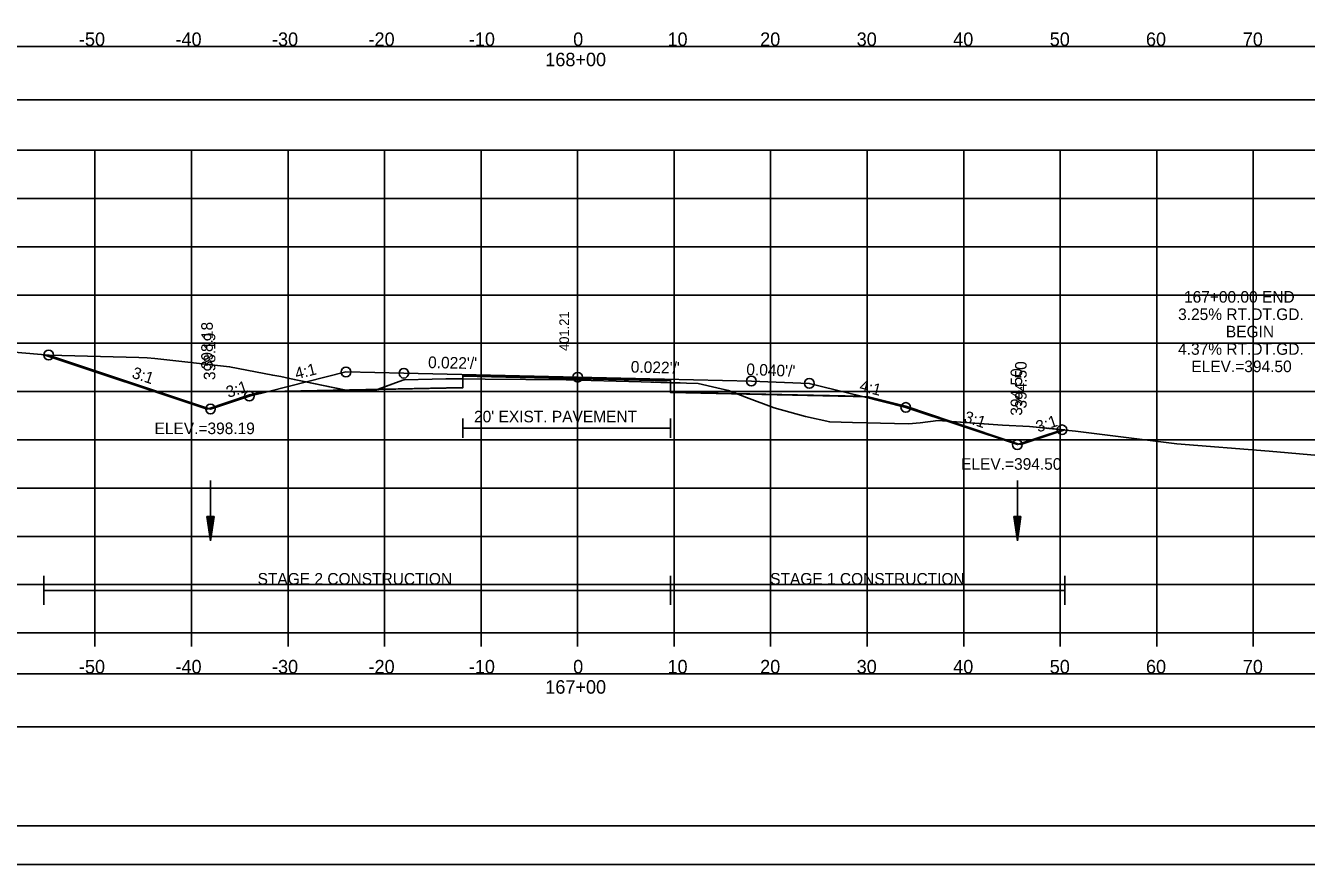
# Model space of a CAD drawing. Extents: x 1376273 to 1384221, y 378927 to 384592.
# Drawn here: x 1377801.1 to 1377933.8, y 380965.2 to 381052.1 of the extents above; entities that cross this region are included whole.
import ezdxf

# ---------------------------------------------------------------- set-up
doc = ezdxf.new("R2010")
doc.units = 0
for name, color, linetype in [('R_Alt Surface', 7, 'Continuous'), ('R_Axis', 7, 'Continuous'), ('R_Axis Annot', 7, 'Continuous'), ('R_Border', 7, 'Continuous'), ('R_Border Notes', 7, 'Continuous'), ('R_Contours', 7, 'Continuous'), ('R_Dimension', 7, 'Continuous'), ('R_Exist Surface', 7, 'Continuous'), ('R_Fin Surface', 7, 'Continuous'), ('R_Grid', 7, 'Continuous'), ('R_No Plot', 7, 'Continuous'), ('R_Water', 7, 'Continuous'), ('R_Xsect Elev', 7, 'Continuous'), ('R_Xsect Slope', 7, 'Continuous'), ('T_Detection Zones', 7, 'Continuous')]:
    doc.layers.add(name, color=color, linetype=linetype)

msp = doc.modelspace()

# ---------------------------------------------------------------- linework, layer by layer
at = {"layer": 'R_Alt Surface'}
for points in [[(1377826.25, 381014.19), (1377846.39, 381014.6), (1377846.4, 381015.76), (1377858.28, 381015.5), (1377867.9, 381015.28), (1377867.91, 381014.12), (1377887.66, 381013.68)], [(1377846.4, 381011.37), (1377846.4, 381009.37)], [(1377867.9, 381011.37), (1377867.9, 381009.37)], [(1377846.4, 381010.37), (1377867.9, 381010.37)]]:
    msp.add_lwpolyline(points, dxfattribs=at)
at = {"layer": 'R_Axis'}
for p, q in [((1377708.28, 380989.17), (1378008.28, 380989.17)), ((1377808.28, 380987.77), (1377808.28, 380989.17)), ((1377818.28, 380987.77), (1377818.28, 380989.17)), ((1377828.28, 380987.77), (1377828.28, 380989.17)), ((1377838.28, 380987.77), (1377838.28, 380989.17)), ((1377848.28, 380987.77), (1377848.28, 380989.17)), ((1377858.28, 380987.77), (1377858.28, 380989.17)), ((1377868.28, 380987.77), (1377868.28, 380989.17)), ((1377878.28, 380987.77), (1377878.28, 380989.17)), ((1377888.28, 380987.77), (1377888.28, 380989.17)), ((1377898.28, 380987.77), (1377898.28, 380989.17)), ((1377908.28, 380987.77), (1377908.28, 380989.17)), ((1377918.28, 380987.77), (1377918.28, 380989.17)), ((1377928.28, 380987.77), (1377928.28, 380989.17))]:
    msp.add_line(p, q, dxfattribs=at)
at = {"layer": 'R_Axis Annot'}
for points in [[(1377707.37, 381044.4), (1378009.17, 381044.4), (1378009.17, 381049.92), (1377707.37, 381049.92)], [(1377707.37, 380979.42), (1378009.17, 380979.42), (1378009.17, 380984.94), (1377707.37, 380984.94)]]:
    msp.add_lwpolyline(points, close=True, dxfattribs=at)
at = {"layer": 'R_Border'}
msp.add_line((1378016.46, 380969.17), (1377700.28, 380969.17), dxfattribs=at)
at = {"layer": 'R_Contours'}
for points in [[(1377867.9, 381015.09), (1377868.9, 381015.07), (1377869.56, 381015.05), (1377870.76, 381014.99), (1377872.69, 381014.56), (1377873.9, 381014.27), (1377874.82, 381013.92), (1377867.91, 381014.07)], [(1377874.82, 381013.92), (1377875.77, 381013.55), (1377878.66, 381012.49), (1377881.9, 381011.59), (1377884.41, 381011.03), (1377886.75, 381010.95), (1377892.56, 381010.81), (1377893.77, 381010.92), (1377895.63, 381011.17), (1377896.99, 381011.07), (1377892.28, 381012.64), (1377888.4, 381013.61)], [(1377896.99, 381011.07), (1377902.29, 381010.7), (1377905.1, 381010.55), (1377908.75, 381010.19), (1377904.2, 381008.67), (1377903.9, 381008.77)]]:
    msp.add_lwpolyline(points, close=True, dxfattribs=at)
at = {"layer": 'R_Dimension'}
for p, q in [((1377802.99, 380992.07), (1377802.99, 380995.07)), ((1377867.9, 380992.07), (1377867.9, 380995.07)), ((1377908.75, 380992.07), (1377908.75, 380995.07)), ((1377802.99, 380993.57), (1377908.75, 380993.57))]:
    msp.add_line(p, q, dxfattribs=at)
at = {"layer": 'R_Exist Surface'}
msp.add_lwpolyline([(1377798.69, 381018.36), (1377803.54, 381017.94), (1377812.83, 381017.7), (1377813.7, 381017.67), (1377814.47, 381017.59), (1377822.22, 381016.74), (1377826.7, 381015.86), (1377827.55, 381015.72), (1377828.45, 381015.54), (1377834.42, 381014.29), (1377834.91, 381014.26), (1377837.05, 381014.2), (1377840.16, 381015.36), (1377840.29, 381015.4), (1377840.34, 381015.4), (1377843.2, 381015.45), (1377844.64, 381015.48), (1377845.4, 381015.49), (1377848.71, 381015.46), (1377857.09, 381015.38), (1377864.86, 381015.17), (1377868.9, 381015.07), (1377869.56, 381015.05), (1377870.76, 381014.99), (1377872.69, 381014.56), (1377873.9, 381014.27), (1377875.77, 381013.55), (1377878.66, 381012.49), (1377881.9, 381011.59), (1377884.41, 381011.03), (1377886.75, 381010.95), (1377892.56, 381010.81), (1377893.77, 381010.92), (1377895.63, 381011.17), (1377902.29, 381010.7), (1377905.1, 381010.55), (1377909.87, 381010.07), (1377920.36, 381008.75), (1377929.92, 381008), (1377947.61, 381006.45)], dxfattribs=at)
at = {"layer": 'R_Fin Surface'}
msp.add_lwpolyline([(1377803.48, 381017.95), (1377820.25, 381012.36), (1377824.28, 381013.7), (1377826.25, 381014.19), (1377834.28, 381016.2), (1377840.28, 381016.07), (1377858.28, 381015.66), (1377876.28, 381015.26), (1377882.28, 381015.02), (1377887.66, 381013.68), (1377892.28, 381012.52), (1377903.84, 381008.67), (1377908.47, 381010.21)], dxfattribs=at)
at = {"layer": 'R_Grid'}
for p, q in [((1377708.28, 381039.17), (1378008.28, 381039.17)), ((1377808.28, 380989.17), (1377808.28, 381039.17)), ((1377818.28, 380989.17), (1377818.28, 381039.17)), ((1377828.28, 380989.17), (1377828.28, 381039.17)), ((1377838.28, 380989.17), (1377838.28, 381039.17)), ((1377848.28, 380989.17), (1377848.28, 381039.17)), ((1377858.28, 380989.17), (1377858.28, 381039.17)), ((1377868.28, 380989.17), (1377868.28, 381039.17)), ((1377878.28, 380989.17), (1377878.28, 381039.17)), ((1377888.28, 380989.17), (1377888.28, 381039.17)), ((1377898.28, 380989.17), (1377898.28, 381039.17)), ((1377908.28, 380989.17), (1377908.28, 381039.17)), ((1377918.28, 380989.17), (1377918.28, 381039.17)), ((1377928.28, 380989.17), (1377928.28, 381039.17)), ((1377708.28, 381034.17), (1378008.28, 381034.17)), ((1377708.28, 381029.17), (1378008.28, 381029.17)), ((1377708.28, 381024.17), (1378008.28, 381024.17)), ((1377708.28, 381019.17), (1378008.28, 381019.17)), ((1377708.28, 381014.17), (1378008.28, 381014.17)), ((1377708.28, 381009.17), (1378008.28, 381009.17)), ((1377708.28, 381004.17), (1378008.28, 381004.17)), ((1377708.28, 380999.17), (1378008.28, 380999.17)), ((1377708.28, 380994.17), (1378008.28, 380994.17)), ((1377708.28, 380989.17), (1378008.28, 380989.17))]:
    msp.add_line(p, q, dxfattribs=at)
at = {"layer": 'R_No Plot'}
msp.add_line((1377687.88, 380965.19), (1378021.21, 380965.19), dxfattribs=at)
for points in [[(1377687.87, 381178.52), (1378021.21, 381178.52), (1378021.21, 380965.19), (1377687.87, 380965.19)], [(1377934.2, 381174.63), (1377934.2, 381164.75), (1377969.93, 381164.75), (1377969.93, 381161.83), (1377993.13, 381161.83), (1377993.13, 381137.5), (1378016.46, 381137.5), (1378016.46, 380969.17), (1377700.28, 380969.17), (1377700.28, 381174.63)]]:
    msp.add_lwpolyline(points, close=True, dxfattribs=at)
msp.add_lwpolyline([(1377825.53, 381014.13), (1377846.39, 381014.55), (1377846.4, 381015.88), (1377858.28, 381015.62), (1377867.9, 381015.4), (1377867.91, 381014.07), (1377888.4, 381013.61)], dxfattribs=at)
for centre in [(1377803.48, 381017.95), (1377834.28, 381016.2), (1377840.28, 381016.07), (1377858.28, 381015.66), (1377876.28, 381015.26), (1377882.28, 381015.02), (1377824.28, 381013.7), (1377820.25, 381012.36), (1377820.25, 381012.36), (1377892.28, 381012.52), (1377908.47, 381010.21), (1377903.84, 381008.67), (1377903.84, 381008.67)]:
    msp.add_circle(centre, 0.5, dxfattribs=at)
at = {"layer": 'R_Water'}
for p, q in [((1377820.25, 381004.97), (1377820.25, 380998.72)), ((1377903.84, 381004.97), (1377903.84, 380998.72)), ((1377819.87, 381001.22), (1377820.25, 380998.72)), ((1377820.62, 381001.22), (1377819.87, 381001.22)), ((1377819.93, 381001.22), (1377820.25, 380999.13)), ((1377820, 381001.22), (1377820.25, 380999.56)), ((1377820.06, 381001.22), (1377820.25, 380999.98)), ((1377820.12, 381001.22), (1377820.25, 381000.4)), ((1377820.19, 381001.22), (1377820.25, 381000.82)), ((1377820.62, 381001.22), (1377820.25, 380998.72)), ((1377820.37, 381001.22), (1377820.25, 381000.4)), ((1377820.5, 381001.22), (1377820.25, 380999.56)), ((1377820.56, 381001.22), (1377820.25, 380999.13)), ((1377820.43, 381001.22), (1377820.25, 380999.98)), ((1377820.31, 381001.22), (1377820.25, 381000.82)), ((1377903.46, 381001.22), (1377903.84, 380998.72)), ((1377904.21, 381001.22), (1377903.46, 381001.22)), ((1377903.52, 381001.22), (1377903.84, 380999.13)), ((1377903.59, 381001.22), (1377903.84, 380999.56)), ((1377903.65, 381001.22), (1377903.84, 380999.98)), ((1377903.71, 381001.22), (1377903.84, 381000.4)), ((1377903.78, 381001.22), (1377903.84, 381000.82)), ((1377904.21, 381001.22), (1377903.84, 380998.72)), ((1377903.96, 381001.22), (1377903.84, 381000.4)), ((1377904.08, 381001.22), (1377903.84, 380999.56)), ((1377904.15, 381001.22), (1377903.84, 380999.13)), ((1377904.02, 381001.22), (1377903.84, 380999.98)), ((1377903.89, 381001.22), (1377903.84, 381000.82))]:
    msp.add_line(p, q, dxfattribs=at)
at = {"layer": 'T_Detection Zones'}
for points in [[(1377802.99, 381017.99), (1377803.54, 381017.94), (1377812.83, 381017.7), (1377813.7, 381017.67), (1377814.47, 381017.59), (1377822.22, 381016.74), (1377826.7, 381015.86), (1377827.55, 381015.72), (1377828.45, 381015.54), (1377834.31, 381014.31), (1377825.53, 381014.13), (1377824.28, 381013.82), (1377819.89, 381012.36)], [(1377837.52, 381014.37), (1377840.16, 381015.36), (1377840.29, 381015.4), (1377840.34, 381015.4), (1377843.2, 381015.45), (1377844.64, 381015.48), (1377845.4, 381015.49), (1377846.4, 381015.48), (1377846.39, 381014.55)], [(1377846.4, 381015.48), (1377848.71, 381015.46), (1377857.09, 381015.38), (1377864.86, 381015.17), (1377867.9, 381015.09), (1377867.9, 381015.4), (1377858.28, 381015.62), (1377846.4, 381015.88)], [(1377834.31, 381014.31), (1377834.42, 381014.29), (1377834.91, 381014.26), (1377837.05, 381014.2), (1377837.52, 381014.37)]]:
    msp.add_lwpolyline(points, close=True, dxfattribs=at)

# ---------------------------------------------------------------- texts
at = {"layer": 'R_Alt Surface'}
msp.add_text("20' EXIST. PAVEMENT", height=1.2, dxfattribs=at).set_placement((1377847.55, 381010.98))
at = {"layer": 'R_Axis Annot'}
for s, p in [('-50', (1377806.62, 381049.97)), ('-40', (1377816.62, 381049.97)), ('-30', (1377826.62, 381049.97)), ('-20', (1377836.62, 381049.97)), ('-10', (1377847.01, 381049.97)), ('0', (1377857.82, 381049.97)), ('10', (1377867.59, 381049.97)), ('20', (1377877.19, 381049.97)), ('30', (1377887.19, 381049.97)), ('40', (1377897.19, 381049.97)), ('50', (1377907.19, 381049.97)), ('60', (1377917.16, 381049.97)), ('70', (1377927.19, 381049.97)), ('168+00', (1377854.93, 381047.87)), ('-50', (1377806.62, 380984.97)), ('-40', (1377816.62, 380984.97)), ('-30', (1377826.62, 380984.97)), ('-20', (1377836.62, 380984.97)), ('-10', (1377847.01, 380984.97)), ('0', (1377857.82, 380984.97)), ('10', (1377867.59, 380984.97)), ('20', (1377877.19, 380984.97)), ('30', (1377887.19, 380984.97)), ('40', (1377897.19, 380984.97)), ('50', (1377907.19, 380984.97)), ('60', (1377917.16, 380984.97)), ('70', (1377927.19, 380984.97)), ('167+00', (1377854.93, 380982.87))]:
    msp.add_text(s, height=1.4, dxfattribs=at).set_placement(p)
at = {"layer": 'R_Border Notes'}
for s, p in [('ELEV.=398.19', (1377814.45, 381009.76)), ('ELEV.=394.50', (1377898.01, 381006.07))]:
    msp.add_text(s, height=1.2, dxfattribs=at).set_placement(p)
at = {"layer": 'R_Dimension'}
for s, p in [('STAGE 2 CONSTRUCTION', (1377825.13, 380994.17)), ('STAGE 1 CONSTRUCTION', (1377878.23, 380994.17))]:
    msp.add_text(s, height=1.2, dxfattribs=at).set_placement(p)
at = {"layer": 'R_No Plot'}
for s, p in [('398.18', (1377820.49, 381016.48)), ('394.50', (1377904.8, 381012.4))]:
    msp.add_text(s, height=1.2, rotation=90, dxfattribs=at).set_placement(p)
at = {"layer": 'R_Xsect Elev'}
for s, height, rotation, p in [('167+00.00 END', 1.2, 360, (1377921.1, 381023.38)), ('401.21', 1, 90, (1377857.39, 381018.38)), ('3.25% RT.DT.GD.', 1.2, 360, (1377920.49, 381021.58)), ('BEGIN', 1.2, 360, (1377925.44, 381019.78)), ('398.19', 1.2, 90, (1377820.75, 381015.36)), ('4.37% RT.DT.GD.', 1.2, 360, (1377920.49, 381017.98)), ('ELEV.=394.50', 1.2, 360, (1377921.86, 381016.18)), ('394.50', 1.2, 90, (1377904.34, 381011.67))]:
    msp.add_text(s, height=height, rotation=rotation, dxfattribs=at).set_placement(p)
at = {"layer": 'R_Xsect Slope'}
for s, rotation, p in [('3:1', 341.5651, (1377812.02, 381015.63)), ('4:1', 14.0362, (1377829.16, 381015.43)), ("0.022'/'", 358.7239, (1377842.78, 381016.61)), ("0.022'/'", 358.7239, (1377863.78, 381016.14)), ("0.040'/'", 357.7094, (1377875.74, 381015.89)), ('3:1', 18.4349, (1377822.1, 381013.5)), ('4:1', 345.9638, (1377887.4, 381014.26)), ('3:1', 341.5651, (1377898.21, 381011.07)), ('3:1', 18.4349, (1377905.99, 381009.92))]:
    msp.add_text(s, height=1.2, rotation=rotation, dxfattribs=at).set_placement(p)

doc.saveas('drawing.dxf')
